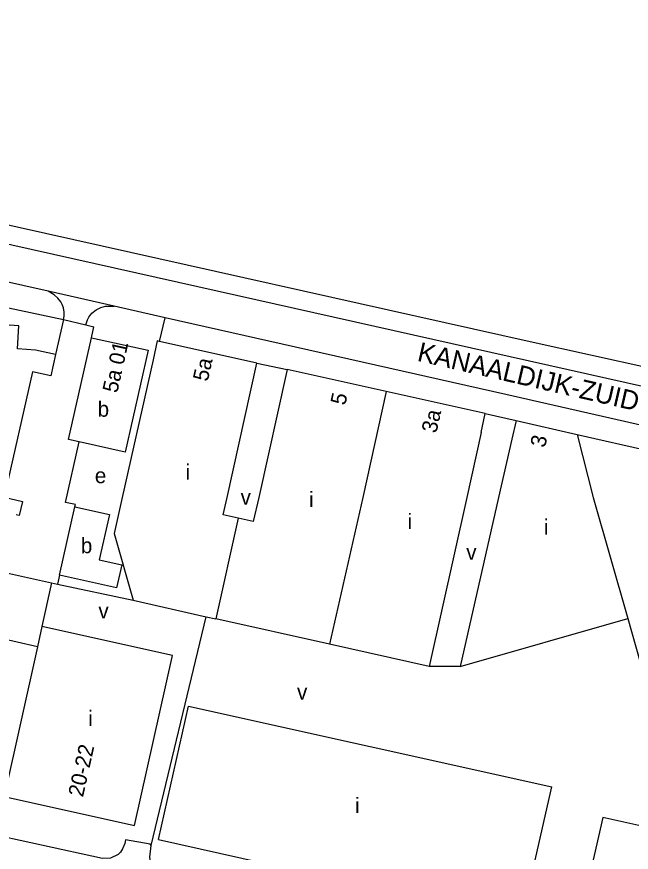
# Model space of a CAD drawing. Extents: x 161141 to 163125, y 381621 to 383200.
# Drawn here: x 162657.8 to 162817.4, y 382807.8 to 383024.9 of the extents above; entities that cross this region are included whole.
import ezdxf

# ---------------------------------------------------------------- set-up
doc = ezdxf.new("R2010")
doc.units = 0
for name, color, linetype in [('BLT_Basislijn', 7, 'Continuous'), ('BLT_Bebouwing', 7, 'Continuous'), ('BLT_Centroide', 7, 'Continuous'), ('BLT_Huisnummer', 7, 'Continuous'), ('BLT_Huisnummer_reeks', 7, 'Continuous'), ('BLT_Onderverdeling_panden', 7, 'Continuous'), ('BLT_Straatnaam', 7, 'Continuous')]:
    doc.layers.add(name, color=color, linetype=linetype)

msp = doc.modelspace()

# ---------------------------------------------------------------- linework, layer by layer
at = {"layer": 'BLT_Basislijn'}
for p, q in [((162791.15, 382940.41), (162657.96, 382970.2)), ((162666.01, 382953.58), (162598.66, 382968.82)), ((162641.89, 382952.16), (162669.94, 382946.23)), ((162683.12, 382949.71), (162666.01, 382953.58)), ((162696.4, 382946.71), (162683.12, 382949.71)), ((162669.94, 382946.23), (162667.92, 382937.15)), ((162669.94, 382946.23), (162675.77, 382944.81)), ((162694.93, 382940.54), (162696.4, 382946.71)), ((162784.79, 382926.71), (162696.4, 382946.71)), ((162675.77, 382944.81), (162677.83, 382944.31)), ((162677.2, 382941.51), (162677.83, 382944.31)), ((162831.37, 382931.53), (162791.15, 382940.41)), ((162720.2, 382934.92), (162728.03, 382933.22)), ((162972.07, 382884.19), (162784.79, 382926.71)), ((162779.49, 382921.77), (162787.47, 382919.98)), ((162668.93, 382879.83), (162668.43, 382877.45)), ((162666.88, 382877.78), (162668.43, 382877.45)), ((162668.43, 382877.45), (162688.01, 382873.27)), ((162692.7, 382809.56), (162707.03, 382869.01)), ((162772.94, 382856.09), (162764.88, 382856.06))]:
    msp.add_line(p, q, dxfattribs=at)
for points in [[(162389.3, 383024.91), (162483.39, 383004.41), (162704.86, 382954.77), (162862.06, 382919.53), (163075.83, 382871.69), (163077.05, 382876.8)], [(162657.96, 382970.2), (162524.78, 383000), (162500, 383005.54)], [(162669.94, 382946.23), (162670.1, 382947.07), (162670.1, 382948.16), (162669.94, 382949.24), (162669.61, 382950.13), (162669.24, 382950.84), (162668.51, 382951.76), (162667.52, 382952.61), (162666.01, 382953.58)], [(162675.77, 382944.81), (162676.16, 382946.16), (162676.53, 382946.88), (162677.3, 382947.9), (162678.41, 382948.78), (162679.63, 382949.34), (162680.86, 382949.66), (162683.12, 382949.71)], [(162667.92, 382937.15), (162662.67, 382938.31), (162657.98, 382938.62), (162658.34, 382944.6), (162647.11, 382945.41)], [(162667.92, 382937.15), (162666.69, 382931.6), (162661.92, 382932.66), (162654.55, 382900.03), (162659.3, 382898.96), (162658.48, 382895.31), (162657.67, 382895.49)], [(162672.94, 382897.55), (162673.07, 382898.13), (162670.49, 382898.68), (162674.02, 382914.43)], [(162692.7, 382809.56), (162692.43, 382809.91), (162686.05, 382811.05), (162685.86, 382810.1), (162685.24, 382808.7), (162684.78, 382807.84), (162684.14, 382807.2), (162682.13, 382806.24), (162680.09, 382806.16), (162648.33, 382813.09)], [(162801.31, 382778.58), (162708.92, 382799.39), (162695.55, 382802.42), (162694.34, 382803.01), (162692.91, 382804.49), (162692.57, 382805.39), (162692.42, 382806.53), (162692.7, 382809.56)]]:
    msp.add_lwpolyline(points, dxfattribs=at)
at = {"layer": 'BLT_Bebouwing'}
for p, q in [((162694.31, 382940.68), (162693.22, 382935.8)), ((162694.93, 382940.54), (162694.31, 382940.68)), ((162720.2, 382934.92), (162694.93, 382940.54)), ((162753.76, 382927.49), (162728.03, 382933.22)), ((162779.49, 382921.77), (162753.76, 382927.49)), ((162778.4, 382916.89), (162779.49, 382921.77)), ((162787.47, 382919.98), (162803.35, 382916.37)), ((162803.35, 382916.37), (162875.31, 382900)), ((162686, 382911.77), (162674.02, 382914.43)), ((162668.93, 382879.83), (162672.94, 382897.55)), ((162655.16, 382880.42), (162666.88, 382877.78)), ((162666.88, 382877.78), (162664.34, 382866.5)), ((162688.01, 382873.27), (162707.03, 382869.01)), ((162707.03, 382869.01), (162709.52, 382868.46)), ((162739.07, 382861.84), (162709.52, 382868.46)), ((162663.19, 382861.22), (162654.53, 382822.3)), ((162764.88, 382856.06), (162739.07, 382861.84)), ((162694.59, 382811.1), (162702.42, 382845.78)), ((162702.42, 382845.78), (162796.75, 382824.83)), ((162788.86, 382790.16), (162796.75, 382824.83)), ((162654.53, 382822.3), (162688.41, 382814.73)), ((162694.59, 382811.1), (162788.86, 382790.16))]:
    msp.add_line(p, q, dxfattribs=at)
for points in [[(162674.02, 382914.43), (162671.25, 382915.05), (162677.2, 382941.51)], [(162677.2, 382941.51), (162691.95, 382938.23), (162686, 382911.77)], [(162693.22, 382935.8), (162685.22, 382900), (162683.14, 382890.65), (162688.01, 382873.27)], [(162715.33, 382894.59), (162711.42, 382895.46), (162712.43, 382900), (162720.2, 382934.92)], [(162728.03, 382933.22), (162720.64, 382899.99), (162719.24, 382893.72), (162715.33, 382894.59)], [(162787.47, 382919.98), (162786.36, 382915.1), (162782.93, 382900), (162772.94, 382856.09)], [(162778.4, 382916.89), (162774.65, 382900), (162764.88, 382856.06)], [(162672.94, 382897.55), (162681.87, 382895.54), (162679.22, 382883.78), (162685.08, 382882.46), (162683.73, 382876.49), (162668.93, 382879.83)], [(162772.94, 382856.09), (162816.47, 382868.55)], [(162816.47, 382868.55), (162827.54, 382829.33), (162824, 382813.68)], [(162688.41, 382814.73), (162698.26, 382858.92), (162664.34, 382866.5)], [(162663.19, 382861.22), (162647.29, 382864.8), (162639.47, 382830.05)], [(162824, 382813.68), (162810, 382816.85), (162804.38, 382792.13), (162803.27, 382787.25)]]:
    msp.add_lwpolyline(points, dxfattribs=at)
at = {"layer": 'BLT_Onderverdeling_panden'}
for p, q in [((162715.33, 382894.59), (162709.52, 382868.46)), ((162664.34, 382866.5), (162663.19, 382861.22))]:
    msp.add_line(p, q, dxfattribs=at)
for points in [[(162753.76, 382927.49), (162747.7, 382900), (162739.07, 382861.84)], [(162803.35, 382916.37), (162807.53, 382900), (162816.47, 382868.55)]]:
    msp.add_lwpolyline(points, dxfattribs=at)

# ---------------------------------------------------------------- texts
at = {"layer": 'BLT_Centroide'}
for s, p in [('b', (162678.83, 382920.97)), ('i', (162701.67, 382904.62)), ('e', (162678.1, 382903.7)), ('v', (162715.95, 382898.11)), ('i', (162733.73, 382897.48)), ('i', (162759.28, 382891.78)), ('i', (162794.7, 382890.33)), ('b', (162674.46, 382885.51)), ('v', (162774.54, 382883.8)), ('v', (162679.03, 382868.57)), ('v', (162730.6, 382847.46)), ('i', (162676.39, 382840.61)), ('i', (162745.66, 382817.97))]:
    msp.add_text(s, height=4, dxfattribs=at).set_placement(p)
at = {"layer": 'BLT_Huisnummer'}
for s, rotation, p in [('5a 01', 77.4596, (162683.92, 382926.98)), ('5a', 77.4596, (162707.4, 382929.96)), ('5', 77.5736, (162743.11, 382923.79)), ('3a', 77.4593, (162766.77, 382916.54)), ('3', 77.1859, (162794.98, 382912.78))]:
    msp.add_text(s, height=4, rotation=rotation, dxfattribs=at).set_placement(p)
at = {"layer": 'BLT_Huisnummer_reeks'}
msp.add_text('20-22', height=4, rotation=77.4404, dxfattribs=at).set_placement((162675.02, 382821.96))
at = {"layer": 'BLT_Straatnaam'}
msp.add_text('KANAALDIJK-ZUID', height=5, rotation=347.0644, dxfattribs=at).set_placement((162761.58, 382935.54))

doc.saveas('drawing.dxf')
